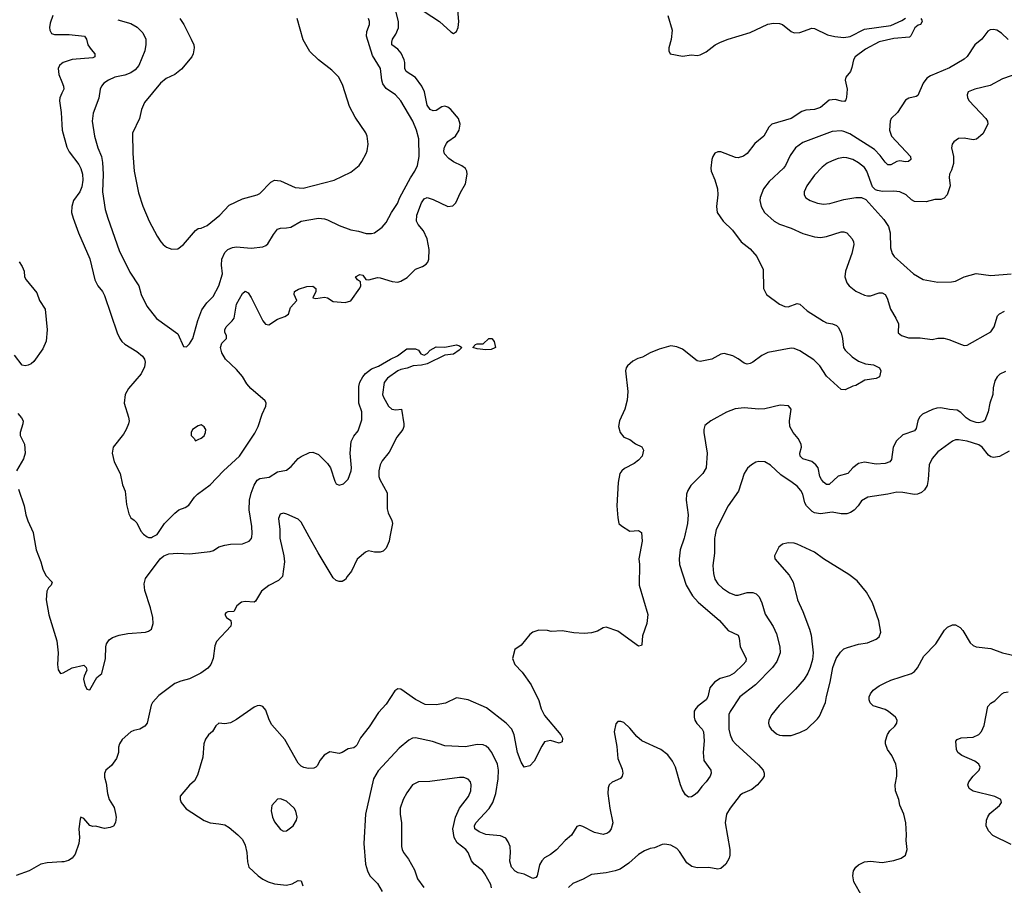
# Model space of a CAD drawing. Header units: inches. Extents: x 1678809 to 1859548, y 384609 to 522868.
# Tile 328 of 386: x 1789713 to 1796423, y 467625 to 473522. Entities that reach past the tile are written whole.
import ezdxf

# ---------------------------------------------------------------- set-up
doc = ezdxf.new("R2010")
doc.units = ezdxf.units.IN
doc.header["$MEASUREMENT"] = 0
for name, color, linetype in [('B7486', 7, 'Continuous'), ('B7487', 7, 'Continuous'), ('B7496', 7, 'Continuous'), ('B7497', 7, 'Continuous')]:
    doc.layers.add(name, color=color, linetype=linetype)

msp = doc.modelspace()

# ---------------------------------------------------------------- linework, layer by layer
at = {"layer": 'B7486', "color": 5, "elevation": 280}
for points in [[(1789809.1, 470000), (1789825.3, 469910), (1789857, 469830), (1789870, 469778), (1789890, 469736.5), (1789933.4, 469690), (1789927.2, 469670), (1789910, 469651.3), (1789898.6, 469630), (1789893.7, 469570), (1789911.1, 469468.9), (1789965.2, 469290), (1789974.2, 469210), (1789969.5, 469130), (1789974.3, 469094.3), (1789990, 469067.7), (1790000, 469070.6)], [(1790000, 467785.3), (1789900.8, 467779.2), (1789856.9, 467770), (1789776.7, 467723.3), (1789687.9, 467692.1)]]:
    msp.add_lwpolyline(points, dxfattribs=at)
at = {"layer": 'B7487', "color": 5}
for points, elevation in [([(1789939.3, 473550), (1789921.3, 473498.7), (1789916.5, 473470), (1789917.6, 473450), (1789929.1, 473429.1), (1789950, 473421.7), (1790000, 473421.9)], 320), ([(1790000, 473223), (1789983.1, 473210), (1789974.6, 473190), (1789978.6, 473150), (1790000, 473097.9)], 320), ([(1790000, 473021.3), (1789985.7, 472990), (1789982.8, 472970), (1789995.6, 472890), (1790000, 472807.7)], 320), ([(1789710, 471872), (1789730, 471842), (1789742.8, 471810), (1789744.7, 471770), (1789756, 471750), (1789830, 471661), (1789848.6, 471608.6), (1789887.3, 471550), (1789899.5, 471410), (1789892.9, 471332.9), (1789870, 471280.7), (1789810, 471194.5), (1789790, 471177.4), (1789770, 471168.6), (1789750, 471164.5), (1789730, 471168.9), (1789676.5, 471236.5)], 280), ([(1789699.9, 470839.9), (1789726, 470810), (1789736, 470790), (1789734.8, 470770), (1789715.5, 470710), (1789715.5, 470690), (1789745.3, 470630), (1789749.3, 470570), (1789738.7, 470530), (1789690.7, 470450)], 280), ([(1789704.5, 470324.5), (1789742.6, 470210), (1789754.2, 470150), (1789768.1, 470108.1), (1789803.7, 470030), (1789809.1, 470000)], 280)]:
    msp.add_lwpolyline(points, dxfattribs=dict(at, elevation=elevation))
at = {"layer": 'B7496', "color": 5}
for points, elevation in [([(1791485.2, 470000), (1791485.2, 469990), (1791511.9, 469870), (1791516.3, 469830), (1791504.7, 469730), (1791477.4, 469702.6), (1791410, 469667.8), (1791360.5, 469630), (1791319.9, 469560.1), (1791310, 469554.7), (1791250, 469558.9), (1791225.3, 469554.7), (1791191.3, 469530), (1791172, 469490), (1791130, 469488.7), (1791118, 469482), (1791111.3, 469470), (1791121, 469450), (1791151, 469430), (1791154, 469410), (1791150.5, 469390), (1791053.7, 469286.3), (1791043, 469257), (1791031.6, 469170), (1791015.8, 469130), (1790994.4, 469105.6), (1790947.5, 469070), (1790870, 469032.4), (1790810, 469016.5), (1790770, 469000.2), (1790661.2, 468918.8), (1790618.7, 468870), (1790608.2, 468851.8), (1790586.9, 468750), (1790580.2, 468730), (1790566.5, 468710), (1790530.4, 468690), (1790490, 468679.8), (1790470, 468669.8), (1790410, 468618), (1790392.5, 468590), (1790385.5, 468565.5), (1790385.2, 468530), (1790371.3, 468490), (1790338.9, 468441.1), (1790300.5, 468410), (1790290, 468386), (1790290, 468362), (1790301.2, 468321.2), (1790310.2, 468250), (1790322.8, 468210), (1790355.8, 468155.8), (1790366.4, 468113.6), (1790370.3, 468090), (1790366.6, 468053.4), (1790352.3, 468027.7), (1790330, 468018.4), (1790290, 468013.3), (1790230, 468029.3), (1790210, 468026.6), (1790190, 468032.3), (1790150, 468080.7), (1790130, 468089.3), (1790123.9, 468076.1), (1790114.9, 468010), (1790119.8, 467950), (1790115.9, 467910), (1790090, 467838.5), (1790070.4, 467809.6), (1790044.6, 467795.4), (1790013.9, 467786.1), (1790000, 467785.3)], 280), ([(1790000, 469070.6), (1790010, 469073.4), (1790070, 469107.3), (1790150, 469124.7), (1790164.7, 469110), (1790171.3, 469090), (1790150.9, 469049.1), (1790146.8, 469030), (1790156, 468990), (1790170, 468962), (1790179.6, 468959.6), (1790190, 468958), (1790239.3, 469040.7), (1790271.5, 469068.5), (1790297.6, 469170), (1790298.8, 469250), (1790303.9, 469270), (1790322.3, 469297.7), (1790345.6, 469314.4), (1790390, 469330.1), (1790450, 469341.4), (1790569.5, 469350.5), (1790590, 469355.6), (1790610.5, 469370), (1790621.5, 469410), (1790620.1, 469450), (1790604.8, 469515.2), (1790565.8, 469634.2), (1790559.8, 469680.2), (1790570, 469715), (1790670, 469850.1), (1790695.8, 469870), (1790730, 469882.5), (1790787.2, 469887.2), (1790870, 469884.5), (1791010, 469898.5), (1791033.7, 469906.3), (1791070, 469930.2), (1791110, 469942.3), (1791150, 469948.9), (1791230, 469951.8), (1791277, 469970), (1791292.4, 469987.6), (1791293.9, 470000)], 280), ([(1790581.6, 470000), (1790590, 469994), (1790610, 469995.5), (1790618.7, 470000)], 320), ([(1793952.8, 470000), (1793954.9, 469970), (1793932.4, 469850), (1793937.6, 469810), (1793934.4, 469670), (1793993.4, 469470), (1793986.8, 469410), (1793955.9, 469324.1), (1793953.4, 469266.6), (1793950, 469258), (1793930, 469254), (1793790, 469357.2), (1793710, 469384), (1793690, 469379), (1793650, 469357.2), (1793610, 469345.2), (1793558.8, 469341.2), (1793490, 469346), (1793410, 469358.4), (1793334.2, 469354.2), (1793310, 469362), (1793250, 469362.7), (1793210.6, 469349.4), (1793190, 469333.2), (1793130, 469262), (1793087.1, 469232.9), (1793071, 469170), (1793087.7, 469130), (1793137.8, 469077.7), (1793198.7, 468990), (1793250, 468884), (1793267.1, 468827.1), (1793290, 468783), (1793400.4, 468650), (1793412.8, 468627.2), (1793410, 468602), (1793390, 468593.2), (1793330, 468612), (1793290, 468602.7), (1793270, 468574), (1793219.1, 468470), (1793190, 468439), (1793150, 468429.3), (1793130, 468464), (1793105.7, 468530), (1793082, 468650), (1793065.4, 468690), (1793029, 468729), (1792894.1, 468834.1), (1792770, 468887.8), (1792690, 468901.6), (1792614.9, 468865.1), (1792550, 468854.2), (1792476.3, 468856.3), (1792410.7, 468890.7), (1792310, 468960.5), (1792290, 468962.9), (1792270, 468949.4), (1792210, 468858.4), (1792157.1, 468802.9), (1792095.2, 468704.8), (1792035.8, 468630), (1792010, 468579.3), (1792000.7, 468570), (1791990, 468562), (1791950, 468554.5), (1791910.4, 468529.6), (1791890, 468523.7), (1791825.8, 468534.2), (1791787.9, 468512.1), (1791761.4, 468478.6), (1791739.9, 468440.1), (1791730, 468429.3), (1791716.1, 468423.9), (1791681, 468421), (1791650, 468427.6), (1791630, 468437.6), (1791610, 468457), (1791519.4, 468619.4), (1791430, 468719.5), (1791412.8, 468752.8), (1791390, 468819.3), (1791370, 468843.7), (1791349.5, 468849.5), (1791330, 468847.6), (1791310, 468838.3), (1791190, 468754.7), (1791150, 468733.3), (1791110, 468725.6), (1791070, 468729.3), (1791050, 468712.7), (1791026.1, 468673.9), (1790998.4, 468650), (1790978.2, 468621.8), (1790967.1, 468590), (1790961.2, 468498.8), (1790924, 468376), (1790903.2, 468336.8), (1790870, 468307.6), (1790807.1, 468232.9), (1790806.4, 468210), (1790813.7, 468190), (1790846.2, 468146.2), (1790970, 468066), (1791010, 468050.2), (1791070, 468045.2), (1791110, 468036.5), (1791139.6, 468019.6), (1791199.5, 467970), (1791230, 467937.1), (1791250, 467898.8), (1791261.1, 467850), (1791265.5, 467785.5), (1791274.9, 467750), (1791338.7, 467690), (1791370, 467666.9), (1791404.9, 467650), (1791450, 467636.1), (1791530, 467626.3), (1791570, 467635.3), (1791610, 467657.1), (1791630, 467656.3), (1791642.8, 467622.8)], 320), ([(1792235.7, 470000), (1792230.2, 469970), (1792210, 469922.9), (1792190, 469901.6), (1792170, 469894.5), (1792130, 469896), (1792090, 469904), (1792070, 469895.3), (1792012.8, 469847.2), (1791974.2, 469765.8), (1791944, 469730), (1791932.3, 469707.7), (1791910, 469695.1), (1791890, 469695.1), (1791870, 469701.7), (1791850, 469719.7), (1791745.8, 469890), (1791685, 470000)], 280), ([(1794243.8, 470000), (1794241.6, 469990), (1794213.6, 469910), (1794206.9, 469850), (1794208, 469810), (1794254.9, 469670), (1794296.7, 469596.7), (1794335.2, 469555.2), (1794482, 469430), (1794541.5, 469361.5), (1794608.4, 469328.4), (1794616.4, 469310), (1794622.4, 469250), (1794664.4, 469170), (1794660.3, 469150), (1794643.7, 469130), (1794580.9, 469070), (1794550, 469051.7), (1794486.2, 469033.8), (1794448.7, 469010), (1794416.5, 468970), (1794402, 468910), (1794390.4, 468890), (1794334.7, 468845.3), (1794319.5, 468830), (1794309.1, 468810.9), (1794308.9, 468770), (1794314.6, 468750), (1794327.6, 468727.6), (1794362.6, 468690), (1794372.3, 468670), (1794378, 468610), (1794370.4, 468530), (1794374.6, 468474.6), (1794422, 468410), (1794425.5, 468390), (1794418, 468370), (1794390.6, 468330), (1794360.5, 468299.5), (1794330, 468256), (1794310, 468239.3), (1794290, 468229), (1794270, 468225.2), (1794250, 468242.7), (1794230, 468275.1), (1794215.6, 468310), (1794181.2, 468430), (1794160.3, 468470), (1794130, 468513.5), (1794082.9, 468550), (1793952.7, 468610), (1793919.3, 468639.3), (1793870, 468696), (1793830, 468734), (1793810, 468742), (1793790, 468742), (1793775.3, 468724.7), (1793764.9, 468670), (1793782, 468570), (1793788, 468490), (1793817.7, 468417.7), (1793823.1, 468390), (1793818.4, 468370), (1793806, 468354), (1793750, 468327.3), (1793730.5, 468310), (1793722.6, 468290), (1793721.7, 468250), (1793733.6, 468150), (1793753.7, 468050), (1793743, 468010), (1793730.6, 467990), (1793718.7, 467981.3), (1793687.9, 467972.1), (1793630, 467986), (1793550, 468027), (1793530, 468032.3), (1793510, 468026), (1793473.1, 467966.9), (1793430.4, 467930), (1793370, 467866), (1793330, 467835.1), (1793290, 467812.3), (1793270, 467792.7), (1793255.8, 467764.2), (1793239.3, 467690), (1793230, 467679.5), (1793210, 467671.8), (1793150, 467702.4), (1793109, 467710), (1793090, 467722.7), (1793064.7, 467750), (1793053.3, 467790), (1793056.8, 467850), (1793054, 467890), (1793042.5, 467922.5), (1793025.5, 467945.5), (1792990, 467963.5), (1792890, 467972), (1792844.2, 467990), (1792813.3, 468010), (1792811.1, 468030), (1792821.5, 468050), (1792911.6, 468148.4), (1792937.3, 468190), (1792957, 468250), (1792972.3, 468350), (1792976.5, 468410), (1792968.9, 468450), (1792930, 468529.6), (1792910, 468558), (1792892.4, 468572.4), (1792870, 468581.7), (1792830, 468585.7), (1792750, 468567.8), (1792610, 468575.4), (1792524.9, 468604.9), (1792410.3, 468629.7), (1792390, 468628.2), (1792365, 468615.1), (1792299.6, 468560.4), (1792155.2, 468404.8), (1792124.2, 468350), (1792070.2, 468110.2), (1792058.9, 467910), (1792070.2, 467770), (1792083.2, 467723.2), (1792099.5, 467690), (1792150, 467637.1), (1792182.3, 467582.3)], 340), ([(1794449.2, 470000), (1794447.4, 469990), (1794447.1, 469887.1), (1794436.7, 469803.3), (1794440.7, 469750), (1794450.2, 469710), (1794470, 469679.5), (1794501.1, 469650), (1794550, 469618), (1794590, 469602.4), (1794610, 469602), (1794670, 469619.1), (1794710, 469619), (1794731, 469611), (1794751, 469591), (1794770, 469550.7), (1794793.7, 469473.6), (1794847.8, 469387.8), (1794870, 469339.1), (1794894, 469250), (1794894.7, 469210), (1794872.2, 469150), (1794842.8, 469110), (1794728.1, 468991.9), (1794620.9, 468910), (1794553.8, 468810), (1794545, 468790), (1794546.4, 468690), (1794554.2, 468650), (1794570, 468612.4), (1794590, 468588.9), (1794747.1, 468447.1), (1794779, 468410), (1794786.5, 468390), (1794785.3, 468370), (1794774.3, 468350), (1794740.2, 468310), (1794702, 468278), (1794638, 468250), (1794621.6, 468238.4), (1794553.7, 468150), (1794528.9, 468110), (1794520.3, 468050), (1794551.5, 467870), (1794551.4, 467830), (1794546.5, 467810), (1794524.6, 467770), (1794490, 467741), (1794470, 467735.6), (1794410, 467746.8), (1794330, 467744.2), (1794293.4, 467753.4), (1794259.6, 467779.6), (1794210, 467855.6), (1794190, 467875.1), (1794150, 467898), (1794110, 467906), (1794090, 467902.7), (1794039.8, 467880.2), (1794010, 467876), (1793970, 467859.3), (1793930, 467834.5), (1793864, 467776), (1793804.2, 467735.8), (1793770, 467723.1), (1793710, 467710.8), (1793610, 467698), (1793552.6, 467667.4), (1793481.7, 467638.3), (1793451.8, 467610)], 360), ([(1795454, 467550), (1795396.1, 467650), (1795389.7, 467690), (1795395.5, 467724.5), (1795411.4, 467748.6), (1795430, 467766), (1795470, 467786.3), (1795510, 467789.1), (1795590, 467780.3), (1795670, 467794.9), (1795719, 467810), (1795749.3, 467830), (1795760.7, 467870), (1795752.7, 467930), (1795756, 467970), (1795751.7, 468051.7), (1795737, 468110), (1795711.7, 468171.7), (1795703.7, 468210), (1795680.9, 468270), (1795679.5, 468310), (1795689.5, 468370), (1795689.3, 468410), (1795682.7, 468450), (1795656.2, 468510), (1795626.6, 468550), (1795613.5, 468590), (1795612.4, 468610), (1795626.6, 468653.4), (1795642.9, 468677.1), (1795677, 468710), (1795689.4, 468730), (1795691.8, 468750), (1795680.9, 468770), (1795634, 468810), (1795610, 468822.3), (1795530, 468848.7), (1795508.6, 468868.6), (1795501.4, 468890), (1795501.8, 468910), (1795509.9, 468930.1), (1795530, 468954), (1795570, 468984.4), (1795610, 469005.2), (1795650, 469022.7), (1795790, 469068.8), (1795810, 469082.4), (1795830, 469108), (1795874.6, 469185.4), (1795956, 469270), (1796016, 469364), (1796036.6, 469383.4), (1796070, 469399.5), (1796090, 469400.3), (1796122.8, 469382.7), (1796140.8, 469360.8), (1796190, 469276.3), (1796210, 469259.3), (1796230, 469250.4), (1796330, 469238.7), (1796411, 469210), (1796510, 469186)], 360), ([(1796470, 467904.2), (1796344.7, 467964.7), (1796316, 467996), (1796299.8, 468030), (1796301.4, 468070), (1796310, 468093), (1796324.7, 468115.3), (1796389.5, 468170), (1796402.7, 468190), (1796399, 468210), (1796359, 468230), (1796210, 468265.6), (1796184.2, 468284.2), (1796175.1, 468310), (1796181, 468330), (1796210, 468368.7), (1796252, 468410), (1796258, 468430), (1796249.4, 468450), (1796220.9, 468470), (1796134, 468510), (1796107, 468530), (1796096.2, 468550), (1796092.9, 468607.1), (1796100.7, 468619.3), (1796129.7, 468630.3), (1796210, 468634), (1796248.1, 468651.9), (1796267.4, 468672.6), (1796285.4, 468714.6), (1796310, 468842.8), (1796330, 468866), (1796358.9, 468881.1), (1796406, 468930), (1796421.3, 468938.7), (1796450, 468943.1)], 340), ([(1792928.8, 467608.8), (1792923.9, 467630), (1792883.3, 467703.3), (1792865.7, 467725.7), (1792809.8, 467769.8), (1792792.7, 467792.7), (1792768.3, 467850), (1792752.6, 467870), (1792694.3, 467914.3), (1792672.5, 467950), (1792664.3, 468010), (1792683, 468090), (1792710.7, 468150), (1792772, 468230), (1792786.2, 468270), (1792789.7, 468310), (1792784.7, 468330), (1792770, 468349.6), (1792738.9, 468358.9), (1792710, 468359.8), (1792507.1, 468332.9), (1792430, 468331.3), (1792390, 468309.4), (1792350, 468254.5), (1792326, 468210), (1792306.3, 468150), (1792304.9, 468110), (1792314.4, 468050), (1792314.9, 467890), (1792319.3, 467870), (1792328.4, 467850), (1792363.4, 467803.4), (1792403, 467730), (1792424.4, 467670), (1792466.7, 467610)], 360)]:
    msp.add_lwpolyline(points, dxfattribs=dict(at, elevation=elevation))
for points, elevation in [([(1794950, 469958), (1794912, 469950), (1794886, 469930), (1794856, 469870), (1794858.8, 469850), (1794957.5, 469737.5), (1794983.1, 469690), (1795012.9, 469570), (1795050.3, 469490), (1795095.6, 469370), (1795106, 469330), (1795120.4, 469210), (1795116.1, 469163.9), (1795100.4, 469110), (1795083.8, 469070), (1795059.5, 469030), (1794999, 468961), (1794888.5, 468850), (1794839.3, 468790), (1794818, 468750), (1794815.5, 468730), (1794819.1, 468710), (1794833.4, 468690), (1794870, 468658), (1794890, 468648.2), (1794910, 468645.5), (1794970, 468646), (1795030, 468666.4), (1795076, 468690), (1795150, 468759.1), (1795162.8, 468777.2), (1795204.2, 468870), (1795210, 468912), (1795237, 469010), (1795254.5, 469110), (1795277, 469170), (1795305.8, 469214.2), (1795330, 469237.3), (1795353.6, 469246.4), (1795430, 469268.2), (1795490, 469278), (1795550, 469302), (1795570, 469318), (1795580.9, 469350), (1795567.5, 469427.5), (1795524.5, 469550), (1795483.3, 469623.3), (1795418.9, 469698.9), (1795362.9, 469742.9), (1795189.8, 469849.8), (1795130, 469894.3), (1795010, 469949.6), (1794990, 469956.2)], 380), ([(1791490, 468215.1), (1791470, 468212.7), (1791430.7, 468169.3), (1791427.5, 468132.5), (1791435.5, 468090), (1791450, 468057.3), (1791490, 468004.9), (1791510, 467993.4), (1791530, 467995.5), (1791575.6, 468030), (1791599.5, 468070), (1791602.9, 468090), (1791595.1, 468130), (1791582.9, 468150), (1791530, 468198.4)], 340)]:
    msp.add_lwpolyline(points, close=True, dxfattribs=dict(at, elevation=elevation))
at = {"layer": 'B7497', "color": 5}
for points, elevation in [([(1790382.5, 473522.5), (1790470, 473495.6), (1790512.1, 473472), (1790552.1, 473432.1), (1790572.6, 473390), (1790573.1, 473353.1), (1790565.5, 473310), (1790524.5, 473210), (1790499.8, 473180.2), (1790470, 473160.6), (1790430, 473145.2), (1790360.5, 473130), (1790317.1, 473110), (1790286.4, 473090), (1790270.2, 473069.8), (1790261.7, 473050), (1790252.1, 472988), (1790213.7, 472886.3), (1790207.6, 472830), (1790223.2, 472730), (1790244.5, 472650), (1790269.3, 472590), (1790278, 472550), (1790281.8, 472470), (1790276.9, 472350), (1790295.6, 472230), (1790312.9, 472170), (1790391.6, 471950), (1790463, 471803), (1790523.7, 471710), (1790541.1, 471650), (1790578.7, 471570), (1790645.9, 471485.9), (1790790, 471382), (1790830, 471296), (1790850, 471294), (1790870, 471314.8), (1790891.6, 471350), (1790926.7, 471473.3), (1790953.8, 471546.2), (1790987.6, 471592.4), (1791030, 471637), (1791070.7, 471710), (1791094, 471790), (1791088.8, 471850), (1791090.4, 471890), (1791110, 471935.8), (1791130, 471956.3), (1791162, 471970), (1791190, 471974.3), (1791290, 471964.9), (1791370, 471974.9), (1791390, 471983.8), (1791403.5, 471996.5), (1791441.4, 472058.6), (1791470, 472094.6), (1791490, 472103.2), (1791530, 472103.9), (1791559.3, 472110), (1791630.7, 472149.3), (1791749.3, 472169.3), (1791790, 472165.8), (1791810, 472159.3), (1791890, 472119.3), (1791970, 472090.2), (1792021.4, 472081.4), (1792074.7, 472065.3), (1792110, 472065.3), (1792130, 472070.4), (1792183.7, 472110), (1792210, 472140.7), (1792246.6, 472210), (1792286.6, 472270), (1792303.1, 472310), (1792376.1, 472443.9), (1792406.3, 472490), (1792423, 472530), (1792434.7, 472590), (1792432.8, 472710), (1792416.9, 472770), (1792390.9, 472830), (1792309.7, 472970), (1792273.3, 473010), (1792210, 473054), (1792186.5, 473086.5), (1792179.5, 473110), (1792170.7, 473190), (1792117.3, 473277.3), (1792076.2, 473410), (1792078.8, 473441.2), (1792095.4, 473490), (1792097.4, 473510), (1792089.7, 473529.7)], 340), ([(1790803.7, 473530), (1790830.2, 473490.2), (1790882, 473390), (1790899.3, 473350), (1790901.6, 473330), (1790895.5, 473290), (1790886.4, 473270), (1790814.2, 473185.8), (1790770, 473148), (1790710, 473122.4), (1790672.7, 473090), (1790562.5, 472957.5), (1790541.6, 472910), (1790528, 472850), (1790480.9, 472750), (1790482.8, 472610), (1790492.9, 472490), (1790523.4, 472343.4), (1790552.6, 472252.6), (1790595.8, 472150), (1790650, 472046.8), (1790674, 472010), (1790690, 471990.8), (1790713.2, 471973.2), (1790750, 471958.8), (1790790, 471960.7), (1790829.7, 471990.3), (1790910, 472087.3), (1790930, 472100.7), (1790950, 472102.8), (1790990, 472120.7), (1791077.2, 472190), (1791141, 472259), (1791230, 472303), (1791330, 472328.4), (1791350, 472338.4), (1791424.9, 472415.1), (1791450, 472428.2), (1791490, 472424.4), (1791590, 472379.5), (1791645.3, 472374.7), (1791855.3, 472430), (1791970, 472484), (1792025.2, 472530), (1792044.5, 472555.5), (1792073.2, 472610), (1792081.2, 472630), (1792086.3, 472673.7), (1792079.5, 472730), (1792071.3, 472751.3), (1791998.3, 472858.3), (1791959.5, 472930), (1791914.7, 473074.7), (1791886.6, 473130), (1791839.1, 473179.1), (1791749.6, 473249.6), (1791690, 473305.2), (1791644.2, 473384.2), (1791602.7, 473530)], 360), ([(1790618.7, 470000), (1790650, 470016.3), (1790699.7, 470090), (1790770, 470160.3), (1790796.9, 470183.1), (1790840.1, 470199.9), (1790864.2, 470215.8), (1790903.5, 470270), (1790923.5, 470290), (1791010, 470354.7), (1791100.4, 470450), (1791209.7, 470550), (1791314.6, 470705.4), (1791338.2, 470750), (1791365.7, 470834.3), (1791389.7, 470890), (1791391.2, 470910), (1791385.1, 470925.1), (1791288.9, 471008.9), (1791261.6, 471041.6), (1791230, 471092.3), (1791190, 471140.4), (1791114.7, 471210), (1791090, 471252), (1791080.9, 471290), (1791090, 471319.1), (1791122.7, 471350), (1791120.9, 471370), (1791111.6, 471391.6), (1791111.5, 471410), (1791118.7, 471430), (1791161.6, 471470), (1791173.3, 471490), (1791190, 471584.7), (1791230, 471656.3), (1791250, 471672.4), (1791270, 471660.5), (1791290.3, 471630), (1791370, 471471), (1791388.1, 471448.1), (1791410, 471442.8), (1791470, 471483), (1791518.7, 471501.3), (1791544.1, 471515.9), (1791558.7, 471561.3), (1791601.7, 471610), (1791584.2, 471650), (1791584.5, 471670), (1791612.7, 471687.3), (1791670, 471704.4), (1791710, 471707.7), (1791730.4, 471690), (1791730.3, 471669.7), (1791710, 471628.5), (1791730, 471623.6), (1791790, 471633.1), (1791810, 471626.7), (1791850, 471603), (1791930, 471594.9), (1791970, 471608.2), (1792030, 471694.3), (1792037.1, 471710), (1792035.8, 471735.8), (1792015.6, 471750), (1792000.7, 471770), (1792030, 471787), (1792050, 471782.4), (1792071.3, 471751.3), (1792091.2, 471751.2), (1792150, 471765.3), (1792170, 471763.2), (1792250, 471738.9), (1792290, 471735.3), (1792310, 471741.1), (1792352.9, 471767.1), (1792410, 471823.8), (1792458, 471842), (1792482.7, 471857.3), (1792494, 471870), (1792500.5, 471890), (1792504, 471956), (1792490, 472029.4), (1792463.5, 472083.5), (1792427.8, 472127.8), (1792416.2, 472150), (1792419.5, 472190), (1792450, 472274.9), (1792470, 472301.1), (1792490, 472310.2), (1792530, 472297.8), (1792630, 472250.4), (1792665.4, 472254.6), (1792684.9, 472275.1), (1792715.8, 472344.2), (1792750, 472404), (1792761.7, 472470), (1792758.9, 472490), (1792749.7, 472509.7), (1792726.7, 472526.7), (1792670, 472553.5), (1792636.1, 472576.1), (1792607.9, 472607.9), (1792602.5, 472630), (1792606.7, 472653.3), (1792620.3, 472679.7), (1792630, 472691.5), (1792682, 472730), (1792707.2, 472770), (1792713.7, 472810), (1792704, 472850), (1792650, 472909.8), (1792630, 472926.2), (1792610, 472932.9), (1792590, 472928.7), (1792550, 472903.7), (1792530, 472900.7), (1792509, 472910), (1792490, 472939.6), (1792470.5, 473030), (1792454.1, 473070), (1792408.9, 473128.9), (1792346.9, 473170), (1792338.4, 473190), (1792337.3, 473230), (1792332.1, 473250), (1792313.2, 473293.2), (1792290, 473321), (1792249.4, 473350), (1792247.8, 473370), (1792254, 473390), (1792276.2, 473423.8), (1792293.5, 473466.5), (1792293.7, 473510), (1792274, 473590)], 320), ([(1792470, 473578.7), (1792572.7, 473510), (1792650, 473439.3), (1792670, 473428.4), (1792690, 473442.4), (1792700.3, 473470), (1792704.8, 473510), (1792698.9, 473590)], 320), ([(1795854, 473530), (1795859.6, 473519.6), (1795862, 473510), (1795851, 473490), (1795834.9, 473485.1), (1795813.7, 473466.3), (1795786.7, 473413.3), (1795775.8, 473404.2), (1795670, 473393.7), (1795570, 473371.6), (1795477.8, 473322.2), (1795407.4, 473270), (1795394.6, 473250), (1795384.2, 473195.8), (1795373.7, 473170), (1795341.6, 473130), (1795338.7, 473110), (1795352.4, 473050), (1795346.4, 472993.6), (1795342.5, 472977.5), (1795334, 472966), (1795312.8, 472967.2), (1795270, 472978.9), (1795230, 472974), (1795170, 472923.6), (1795130, 472911.5), (1795070, 472907.1), (1795043.7, 472896.3), (1794970.7, 472850), (1794838.8, 472810), (1794818.4, 472790), (1794784.9, 472730), (1794721.5, 472678.5), (1794670.5, 472610), (1794646.4, 472593.6), (1794610, 472582.4), (1794590, 472583.6), (1794490, 472622), (1794470, 472622), (1794450, 472612), (1794436.3, 472590), (1794430.5, 472570), (1794423, 472510), (1794425.5, 472490), (1794450.3, 472430.3), (1794467.6, 472370), (1794470.3, 472329.7), (1794460.3, 472250), (1794464.9, 472210), (1794506.4, 472150), (1794570, 472088), (1794629.1, 472009.1), (1794690, 471960.4), (1794736.4, 471910), (1794780.3, 471820.3), (1794782, 471690), (1794802.8, 471650), (1794890, 471585.3), (1794927.9, 471567.9), (1794950, 471567.2), (1795010, 471588.2), (1795030, 471583.8), (1795079.3, 471539.3), (1795190, 471468.5), (1795210, 471457.6), (1795251.3, 471450), (1795278, 471438), (1795290, 471427.3), (1795310.2, 471390.2), (1795320.4, 471350), (1795326.4, 471290), (1795337.1, 471270), (1795385.8, 471225.8), (1795430, 471196.1), (1795477.5, 471177.5), (1795531, 471170), (1795572, 471150), (1795582, 471130), (1795571, 471090), (1795550, 471079), (1795472.5, 471067.5), (1795410.6, 471029.4), (1795390, 471025.2), (1795338.4, 471001.6), (1795310, 471002), (1795210, 471093.6), (1795165.3, 471165.3), (1795124.1, 471204.1), (1795030, 471266.4), (1794990, 471281.5), (1794970, 471283.9), (1794810, 471254.2), (1794770, 471234.5), (1794710, 471189.7), (1794690, 471179.7), (1794670, 471176.3), (1794650, 471183.5), (1794610, 471213), (1794573, 471233), (1794512.8, 471247.2), (1794490, 471242.7), (1794429, 471209), (1794350, 471192.7), (1794330, 471198), (1794230, 471277), (1794190, 471294.5), (1794150, 471299.5), (1794070, 471278), (1794010, 471252.7), (1793957.1, 471222.9), (1793926.2, 471213.8), (1793890, 471196), (1793855.2, 471164.8), (1793844.9, 471150), (1793840.5, 471130), (1793858, 470990), (1793852.9, 470930), (1793836.9, 470870), (1793800.3, 470790), (1793794.4, 470750), (1793805.5, 470710), (1793830, 470677.3), (1793870, 470661.6), (1793910, 470632.4), (1793951.7, 470611.7), (1793964.9, 470590), (1793954.4, 470550), (1793930, 470520.9), (1793900.6, 470499.4), (1793835.3, 470464.7), (1793815.5, 470450), (1793802.4, 470430), (1793790.4, 470370), (1793781.6, 470210), (1793787.9, 470127.9), (1793796, 470090), (1793813.2, 470073.2), (1793870, 470038.8), (1793930, 470042.8), (1793950.7, 470030), (1793952.8, 470000)], 320), ([(1794130, 473551.3), (1794159.3, 473450), (1794152.4, 473387.6), (1794137.3, 473330), (1794137.3, 473310), (1794146, 473290), (1794230, 473274.4), (1794290, 473282), (1794330, 473279.1), (1794350, 473283.8), (1794390, 473303), (1794451.8, 473350), (1794489.5, 473370), (1794540.9, 473390), (1794690, 473434.7), (1794810, 473491.3), (1794850, 473499.6), (1794890, 473496.5), (1794910, 473488.7), (1794970, 473442.4), (1794990, 473432.2), (1795030, 473435.8), (1795110, 473463.8), (1795130, 473461.6), (1795218.2, 473418.2), (1795267, 473407), (1795330, 473401.4), (1795371.6, 473408.4), (1795470, 473456.9), (1795650, 473483.2), (1795723.7, 473516.3), (1795750, 473532.7)], 320), ([(1790000, 473421.9), (1790050, 473422), (1790154, 473410), (1790168.7, 473390), (1790177.4, 473350), (1790198.6, 473318.6), (1790225.5, 473290), (1790224, 473270), (1790210, 473263), (1790070, 473250.8), (1790010, 473230.8), (1790000, 473223)], 320), ([(1796450, 473386.3), (1796403.6, 473430), (1796372.3, 473450), (1796350, 473455.4), (1796325.7, 473454.3), (1796310, 473445.1), (1796268.9, 473390), (1796222, 473350), (1796170, 473272.3), (1796150, 473254), (1796050, 473195.1), (1795920.4, 473139.6), (1795895.2, 473124.8), (1795869.2, 473090.8), (1795834.3, 473005.7), (1795821.3, 472998.7), (1795771.9, 472988.1), (1795750, 472974), (1795694.9, 472890), (1795650.7, 472850), (1795643.8, 472830), (1795641.3, 472770), (1795654.9, 472730), (1795783.1, 472590), (1795784.9, 472570), (1795770, 472557), (1795750, 472555.1), (1795710, 472561.3), (1795690, 472556.9), (1795650, 472533), (1795630, 472534.3), (1795610, 472551.2), (1795576.9, 472596.9), (1795537.6, 472637.6), (1795370, 472745.2), (1795330, 472761.5), (1795310, 472764.6), (1795250, 472759.8), (1795050, 472686.4), (1795000.3, 472650), (1794963.4, 472596.6), (1794932.6, 472530), (1794918.9, 472510), (1794819.9, 472420.1), (1794782, 472370), (1794758, 472310), (1794756.5, 472290), (1794766, 472250), (1794788.6, 472208.6), (1794854.9, 472150), (1794890.6, 472130), (1794970, 472101.5), (1795050, 472065.2), (1795130, 472042.7), (1795170, 472039), (1795210, 472045.8), (1795310, 472077.3), (1795330, 472076.9), (1795350.4, 472070), (1795385.7, 472030), (1795396, 472010), (1795398, 471990), (1795384.2, 471930), (1795341.3, 471810), (1795336.4, 471770), (1795348.4, 471730), (1795365.5, 471710), (1795410, 471674), (1795470, 471644.9), (1795490, 471640.3), (1795510, 471641.7), (1795570, 471662.3), (1795590, 471662), (1795610.2, 471650.2), (1795624.2, 471624.2), (1795646, 471550), (1795682.4, 471490), (1795700.5, 471450), (1795698.8, 471390), (1795721, 471370), (1795770, 471356), (1795850, 471355.2), (1795930, 471344), (1795970, 471352.6), (1796010, 471353.2), (1796044.3, 471344.3), (1796130, 471309.1), (1796150, 471303.6), (1796170, 471306), (1796330, 471396.5), (1796352.9, 471430), (1796375.2, 471504.8), (1796390, 471519.5), (1796424.4, 471535.6)], 340), ([(1796522.3, 473157.7), (1796410, 473119.7), (1796325.5, 473074.5), (1796222.8, 473050), (1796177.1, 473030), (1796170.4, 473010), (1796172.2, 472990), (1796183.7, 472970), (1796296.3, 472850), (1796308, 472830), (1796310.4, 472810), (1796275.6, 472744.4), (1796232.3, 472707.7), (1796210, 472702.9), (1796150, 472715.1), (1796110, 472712), (1796079.1, 472690), (1796066.5, 472673.5), (1796063.7, 472650), (1796075.3, 472590), (1796076.5, 472543.5), (1796063, 472497), (1796048.5, 472470), (1796046.6, 472446.6), (1796053.4, 472390), (1796033.4, 472330), (1796013.5, 472306.5), (1795990, 472298.4), (1795950, 472296.9), (1795890, 472280.5), (1795810, 472284.5), (1795790, 472294.5), (1795754, 472330), (1795710, 472348.6), (1795670, 472353.6), (1795591.8, 472351.8), (1795558, 472358), (1795544.4, 472364.4), (1795524.7, 472384.7), (1795486.2, 472490), (1795470, 472515.6), (1795430, 472547.7), (1795390, 472569.8), (1795350, 472581.8), (1795330, 472583.1), (1795290, 472576.1), (1795250, 472561.5), (1795216.1, 472543.9), (1795182.2, 472517.8), (1795130, 472464.2), (1795077.8, 472390), (1795058.9, 472350), (1795058.7, 472330), (1795069.2, 472309.2), (1795099.1, 472290), (1795150, 472272.6), (1795190, 472266), (1795234, 472270), (1795330, 472298), (1795410, 472311.6), (1795450.3, 472310.3), (1795478.3, 472298.3), (1795601.4, 472161.4), (1795634.5, 472114.5), (1795645.5, 472070), (1795647.9, 471967.9), (1795659.5, 471930), (1795672.4, 471910), (1795804.4, 471790), (1795870, 471752), (1795970, 471735.3), (1796063.2, 471736.8), (1796090, 471740.7), (1796149.6, 471770.4), (1796230, 471792.7), (1796330, 471779.6), (1796470, 471790.2)], 360), ([(1790000, 473097.9), (1790011.4, 473070), (1790013.1, 473050), (1790000, 473021.3)], 320), ([(1790000, 472807.7), (1790002, 472770), (1790033.3, 472653.3), (1790050, 472622), (1790116, 472536), (1790130, 472508.4), (1790141.5, 472470), (1790143.9, 472430), (1790136.4, 472383.6), (1790122.2, 472350), (1790078.6, 472290), (1790068.9, 472250), (1790066.5, 472210), (1790076.1, 472170), (1790112.6, 472070), (1790190, 471893.4), (1790224.2, 471750), (1790244.9, 471710), (1790276, 471670), (1790290, 471644), (1790376.9, 471390), (1790395.3, 471350), (1790409.4, 471329.4), (1790430, 471311.6), (1790510, 471261.1), (1790548.5, 471230), (1790562.3, 471210), (1790567.4, 471190), (1790562.2, 471157.8), (1790540.3, 471110), (1790454.9, 471010), (1790430.4, 470970), (1790423.8, 470910), (1790454.4, 470814.4), (1790458, 470790), (1790454.3, 470770), (1790438.5, 470730), (1790420.5, 470699.5), (1790350.3, 470610), (1790342.6, 470570), (1790355.8, 470510), (1790397, 470430), (1790413.8, 470353.8), (1790430.4, 470310), (1790439.9, 470219.9), (1790455.6, 470155.6), (1790468.9, 470128.9), (1790493.5, 470113.5), (1790510, 470094.8), (1790538, 470038), (1790557.3, 470017.3), (1790581.6, 470000)], 320), ([(1791293.9, 470000), (1791296.8, 470023.2), (1791295.2, 470070), (1791275.6, 470184.4), (1791278.5, 470250), (1791290, 470297.6), (1791310, 470350.4), (1791330, 470386), (1791350, 470396.2), (1791413.6, 470406.4), (1791470, 470443.1), (1791530, 470453), (1791562, 470478), (1791610, 470532.3), (1791630, 470546.7), (1791686.6, 470573.4), (1791710, 470576.5), (1791750, 470559.6), (1791810, 470499.2), (1791830.1, 470470), (1791859.4, 470379.4), (1791870, 470360.2), (1791890, 470350.2), (1791919, 470361), (1791950, 470393.1), (1791971.8, 470450), (1791974.5, 470470), (1791964.2, 470570), (1791971.7, 470648.3), (1791990, 470685.3), (1792018.8, 470721.2), (1792043.4, 470796.6), (1792044.2, 470850), (1792023.9, 470910), (1792022.9, 471022.9), (1792030, 471052.9), (1792050, 471089.1), (1792070, 471112.9), (1792110, 471144.9), (1792157.4, 471162.6), (1792238.7, 471210), (1792287.2, 471232.8), (1792350, 471279.1), (1792410, 471280.7), (1792430, 471270.8), (1792446.4, 471246.4), (1792470, 471238), (1792490, 471247.7), (1792510, 471270.7), (1792550, 471294.8), (1792610, 471290.6), (1792690, 471307.3), (1792710, 471301), (1792724.7, 471290), (1792707.3, 471270), (1792670, 471244.7), (1792610, 471236), (1792490, 471177.4), (1792450, 471168.3), (1792395.1, 471164.9), (1792352.8, 471147.3), (1792310, 471139.7), (1792290, 471131.2), (1792219.3, 471080.7), (1792196.3, 471050), (1792186, 470970), (1792191.1, 470951.1), (1792224.9, 470890), (1792248.7, 470868.7), (1792275.1, 470864.9), (1792314, 470870), (1792330.7, 470770), (1792330.5, 470750.5), (1792323.8, 470730), (1792281.8, 470678.1), (1792230, 470576.2), (1792182.6, 470517.4), (1792168.7, 470490), (1792159.6, 470450), (1792160.2, 470410), (1792166.5, 470390), (1792218, 470298), (1792216.5, 470190), (1792222.8, 470162.7), (1792247.7, 470110), (1792252.2, 470090), (1792235.7, 470000)], 280), ([(1796430, 471125.6), (1796393, 471107), (1796374.3, 471090), (1796357.8, 471062.2), (1796346.2, 471013.8), (1796343.6, 470970), (1796325, 470910), (1796313.7, 470850), (1796290, 470792.7), (1796276.7, 470783.3), (1796250, 470776.2), (1796230, 470777.4), (1796190, 470792), (1796163.5, 470810), (1796127.5, 470847.5), (1796101.8, 470861.8), (1796050, 470866.3), (1795990, 470878.5), (1795963, 470877), (1795932.5, 470867.5), (1795865.7, 470834.3), (1795845.2, 470814.8), (1795832.9, 470790), (1795821.8, 470738.2), (1795810, 470720.5), (1795730, 470694), (1795687.4, 470652.6), (1795666, 470610), (1795654.4, 470525.6), (1795642.8, 470510), (1795610, 470498.7), (1795550, 470495.1), (1795470, 470507.1), (1795430, 470499.3), (1795390.3, 470470), (1795356.4, 470430), (1795290, 470413.3), (1795230, 470355.6), (1795210, 470356.2), (1795190, 470371.8), (1795176.3, 470390), (1795166.6, 470410), (1795154, 470470), (1795139.2, 470490), (1795110, 470511.9), (1795050, 470529.7), (1795031.5, 470550), (1795029.7, 470570), (1795040.3, 470610), (1795038.2, 470630), (1795018.8, 470670), (1794984.7, 470710), (1794961.7, 470750), (1794958, 470790), (1794969.3, 470869.3), (1794951.9, 470891.9), (1794895.3, 470895.3), (1794790, 470872.1), (1794750, 470868.4), (1794650, 470877.7), (1794589.2, 470870.8), (1794530, 470849.7), (1794422.8, 470790), (1794382.3, 470757.7), (1794374.9, 470730), (1794375.8, 470710), (1794397.8, 470570), (1794391.7, 470470), (1794368, 470430), (1794286, 470350), (1794265.3, 470314.8), (1794257, 470290), (1794254.6, 470250), (1794268.3, 470150), (1794263.8, 470090), (1794243.8, 470000)], 340), ([(1796456.3, 470583.7), (1796390, 470546.2), (1796350, 470538.8), (1796330, 470544.2), (1796314.9, 470554.9), (1796272.8, 470610), (1796250, 470625.4), (1796170, 470650.9), (1796110, 470660.5), (1796090, 470659.6), (1796070, 470651.6), (1795970, 470579.5), (1795930, 470533.2), (1795910.4, 470489.6), (1795904.4, 470390), (1795897.4, 470350), (1795879.7, 470320.3), (1795858.2, 470301.8), (1795830.2, 470289.8), (1795810, 470288.3), (1795730, 470302), (1795690, 470302.7), (1795630, 470289.4), (1795492, 470270), (1795450, 470243.7), (1795427, 470210), (1795398.9, 470181.1), (1795375, 470164.9), (1795350, 470157), (1795310, 470156.3), (1795250, 470167.2), (1795170, 470156.2), (1795130, 470163.2), (1795112.3, 470172.3), (1795074.1, 470210), (1795062.6, 470230), (1795049.8, 470289.8), (1795035.2, 470315.2), (1795010, 470343.7), (1794978, 470370), (1794900.7, 470420.7), (1794830, 470487), (1794790, 470509.5), (1794750, 470511.8), (1794730, 470507), (1794698.8, 470490), (1794673.5, 470466.5), (1794648.7, 470430), (1794611.7, 470310), (1794540.3, 470210), (1794458.3, 470050), (1794449.2, 470000)], 360), ([(1791685, 470000), (1791630, 470099.5), (1791610, 470120.7), (1791533.6, 470153.6), (1791510, 470160.4), (1791486.6, 470153.4), (1791475.3, 470124.7), (1791485.1, 470050), (1791485.2, 470000)], 280)]:
    msp.add_lwpolyline(points, dxfattribs=dict(at, elevation=elevation))
for points, elevation in [([(1792890, 471272.3), (1792830, 471280.7), (1792801.2, 471290), (1792818, 471310), (1792830, 471314.8), (1792870, 471314.8), (1792910, 471350.8), (1792930, 471351), (1792946, 471330), (1792956, 471290), (1792950, 471286), (1792925.2, 471274.8)], 280), ([(1790950, 470762), (1790930, 470755.3), (1790891.3, 470730), (1790881, 470710), (1790881, 470690), (1790902, 470670), (1790910, 470654), (1790930, 470662), (1790950, 470670.8), (1790970, 470686.8), (1790979.3, 470710), (1790981.2, 470730), (1790977.5, 470737.5), (1790970, 470748.7)], 340)]:
    msp.add_lwpolyline(points, close=True, dxfattribs=dict(at, elevation=elevation))

doc.saveas('drawing.dxf')
